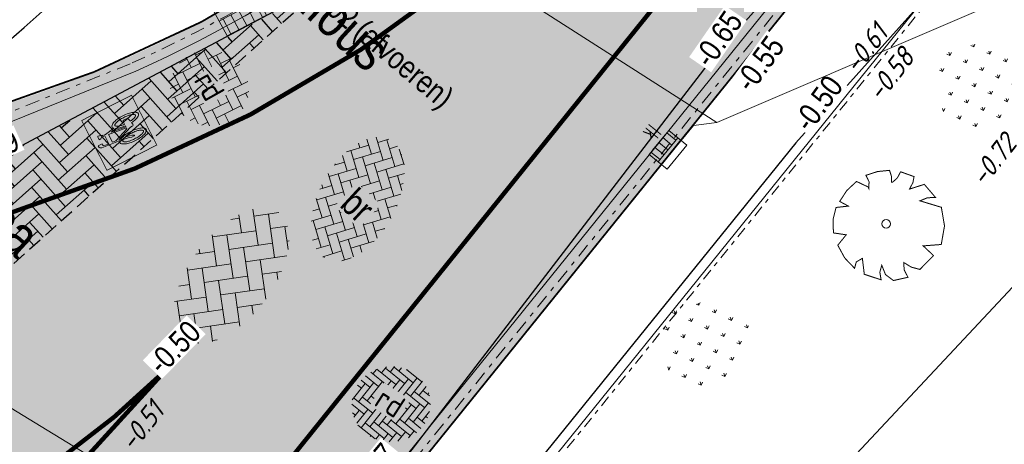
# Model space of a CAD drawing. Header units: metres. Extents: x 111546 to 149831, y 498798 to 507863.
# Tile 739 of 1056: x 111862 to 111884, y 501647 to 501657. Entities that reach past the tile are written whole.
import ezdxf
from ezdxf.enums import TextEntityAlignment as Align

# ---------------------------------------------------------------- set-up
doc = ezdxf.new("R2010")
doc.units = ezdxf.units.M
for name, pattern in [('DASHDOT', [25.4, 12.7, -6.35, 0, -6.35]), ('DASHDOT2', [12.7, 6.35, -3.175, 0, -3.175]), ('DASHED', [19.05, 12.7, -6.35]), ('HIDDEN2', [4.7625, 3.175, -1.5875]), ('JIS_02_0.7', [1.35, 0.75, -0.6]), ('VW-1-1_STREEP', [2, 1, -1])]:
    doc.linetypes.add(name, pattern=pattern)
for name, color, linetype in [('0-hoogte mv-bestaand', 253, 'Continuous'), ('0-hoogte mv-nieuw', 2, 'Continuous'), ('2-bs-Streng persleiding', 252, 'RI-PERS'), ('3-bs-materiaal scheiding', 200, 'HIDDEN2'), ('3-NW-HV-316010+318010-Afwerken zandbed voor wegfundering en menggranulaat-opp', 20, 'Continuous'), ('3-nw-markering', 7, 'Continuous'), ('3-verw. bss-df', 161, 'Continuous'), ('3-vw-band-ob 6x20', 30, 'Continuous'), ('3-vw-band-trb-13-15x25', 230, 'Continuous'), ('3-vw-verkeersbord tekst', 3, 'JIS_02_0.7'), ('4-nw-boom tekst', 7, 'Continuous'), ('Q26_BOOM', 252, 'Continuous')]:
    doc.layers.add(name, color=color, linetype=linetype)
for name, color, linetype, lineweight in [('2-YY-kolkleiding HWA 125mm', 150, 'Continuous', 15), ('3-nw-arcering-rijweg', 7, 'Continuous', 13), ('3-nw-band-ob 10x20', 7, 'Continuous', 13), ('3-nw-band-ob 10x20-achterkant', 7, 'DASHDOT', 13), ('3-nw-band-trb18-20x20-achterkant-stelspecie', 103, 'DASHDOT2', 15), ('3-nw-band-trb18-20x20-voorkant-stelspecie', 103, 'Continuous', 15), ('3-nw-band-trb18-20x20-voorkant-stelspecie-bochtband-uitwendig', 7, 'Continuous', 13), ('3-nw-kolk trottoir', 7, 'Continuous', 13), ('3-nw-maatvoering', 181, 'Continuous', 15), ('3-nw-text-20-herinrichting', 7, 'Continuous', 15), ('3-vw-kolk-trottoirkolk', 50, 'Continuous', 13), ('3-vw-verharding', 3, 'Continuous', 15), ('4-bs-gras', 253, 'Continuous', 9), ('4-nw materiaalscheiding-groen', 210, 'DASHED', 13), ('4-nw-boom 1e grootte', 7, 'Continuous', 35), ('4-nw-boom 3e grootte', 7, 'Continuous', 35)]:
    doc.layers.add(name, color=color, linetype=linetype, lineweight=lineweight)
doc.layers.add('3-nw-markering-fiets', color=7, linetype='Continuous', lineweight=5, true_color=0xfcfcfc)
doc.layers.add('3-nw-menggranulaat', color=7, linetype='Continuous', lineweight=13, true_color=0xebebeb)
doc.styles.get("Standard").update_dxf_attribs({"font": 'isocp-ie.shx'})
doc.styles.add('veysel', font='isocp-ie.shx', dxfattribs={"height": 0.1})
doc.styles.add('Zaanstad', font='ARIALN.TTF')
doc.styles.add('Zaanstad 1-100 3.5mm', font='ARIALN.TTF', dxfattribs={"height": 0.35})
doc.styles.add('Zaanstad 1-200 1.8mm', font='ARIALN.TTF', dxfattribs={"height": 0.36})
doc.styles.add('Zaanstad 1-200 2.5mm', font='ARIALN.TTF', dxfattribs={"height": 0.5})
doc.linetypes.add('RI-PERS', pattern='A,7,-2,["P",Standard,S=1.8,R=0,X=-0.5,Y=-0.9],-2,7,-2,[102,NLCS.SHX,S=1,R=180,X=0,Y=0],-2', length=22)
doc.dimstyles.new('1-250', dxfattribs={"dimscale": 0.25, "dimtxt": 2, "dimasz": 2, "dimexe": 1, "dimexo": 1, "dimgap": 0.5, "dimtad": 1, "dimzin": 0, "dimdsep": 46, "dimtxsty": 'Zaanstad', "dimcen": 0, "dimclrd": 256, "dimclre": 256, "dimclrt": 256, "dimadec": 0, "dimazin": 0, "dimtfac": 1, "dimtofl": 0, "dimtmove": 0, "dimatfit": 3, "dimfxl": 1, "dimtfill": 1, "dimtolj": 1, "dimtzin": 0, "dimlwd": -1, "dimlwe": -1, "dimarcsym": 0})

# ---------------------------------------------------------------- blocks, each defined once
blk = doc.blocks.new('Q26')
at = {"linetype": 'Continuous', "lineweight": 20, "const_width": 0.0225}
blk.add_lwpolyline([(0.757, 0.516), (1.237, 0.371), (1.308, -0.046), (1.235, -0.463), (0.83, -0.494), (1.061, -0.711), (0.757, -1.022), (0.565, -0.971), (0.395, -0.867), (0.404, -1.032), (0.49, -1.198), (0.163, -1.271), (-0.015, -1.136), (-0.097, -0.929), (-0.141, -1.084), (-0.112, -1.255), (-0.489, -1.131), (-0.532, -0.774), (-0.668, -0.854), (-0.707, -0.996), (-0.927, -0.766), (-1.083, -0.479), (-0.894, -0.246), (-1.181, -0.203), (-1.187, 0.104), (-1.122, 0.367), (-0.847, 0.398), (-1.04, 0.503), (-0.879, 0.749), (-0.663, 0.95), (-0.402, 0.826), (-0.388, 0.795), (-0.382, 0.942), (-0.452, 1.088), (-0.194, 1.172), (0.076, 1.199), (0.118, 1.07), (0.119, 0.935), (0.148, 0.935), (0.252, 1.031), (0.325, 1.167), (0.626, 1.059), (0.6, 0.925), (0.525, 0.78), (0.856, 0.885), (1.105, 0.593), (0.924, 0.584)], close=True, dxfattribs=at)
at = {"linetype": 'Continuous', "lineweight": 20}
blk.add_circle((0.001, -0.001), 0.0983, dxfattribs=at)
blk = doc.blocks.new('3-vw-BSS keperverband')
at = {"ltscale": 0.1}
for p, q in [((-2.151, 0.958), (-0.136, 2.972)), ((-2.151, 2.442), (-1.769, 2.824)), ((0.293, 2.969), (1.562, 1.7)), ((0.819, 2.442), (1.273, 2.897)), ((-5.121, 0.958), (-3.949, 2.129)), ((-3.521, 2.327), (-1.408, 0.215)), ((-2.4, 2.692), (-1.408, 1.7)), ((-0.666, 2.442), (1.562, 0.215)), ((0.819, 0.958), (2.523, 2.661)), ((2.304, 2.442), (4.531, 0.215)), ((-5.121, -0.527), (-2.893, 1.7)), ((-4.488, 1.81), (-4.378, 1.7)), ((-2.151, -0.527), (0.077, 1.7)), ((0.819, -0.527), (3.047, 1.7)), ((3.789, 0.958), (4.578, 1.747)), ((4.298, 1.934), (4.531, 1.7)), ((-5.259, 1.096), (-4.378, 0.215)), ((-3.636, 0.958), (-1.408, -1.27)), ((-0.666, 0.958), (1.562, -1.27)), ((2.304, 0.958), (4.531, -1.27)), ((3.789, -0.527), (5.324, 1.007)), ((5.274, 0.958), (5.469, 0.763)), ((-5.658, 0.01), (-4.378, -1.27)), ((-4.735, -1.627), (-2.893, 0.215)), ((-2.151, -2.012), (0.077, 0.215)), ((0.819, -2.012), (3.047, 0.215)), ((-3.636, -0.527), (-1.408, -2.755)), ((-0.666, -0.527), (1.562, -2.755)), ((2.304, -0.527), (3.92, -2.144)), ((3.789, -2.012), (5.651, -0.15)), ((5.274, -0.527), (5.482, -0.736)), ((-3.818, -2.194), (-2.893, -1.27)), ((-1.517, -2.864), (0.077, -1.27)), ((1.442, -2.875), (3.047, -1.27)), ((-3.636, -2.012), (-3.194, -2.454)), ((-0.666, -2.012), (0.291, -2.969)), ((2.304, -2.012), (2.858, -2.566)), ((-0.14, -2.972), (0.077, -2.755))]:
    blk.add_line(p, q, dxfattribs=at)
blk = doc.blocks.new('straatkolk_M')
at = {"linetype": 'Continuous'}
for p, q in [((-0.404, 0.475), (-0.569, -0.255)), ((0.569, 0.255), (-0.404, 0.475)), ((0.569, 0.255), (0.404, -0.475)), ((0.404, -0.475), (-0.569, -0.255))]:
    blk.add_line(p, q, dxfattribs=at)
blk = doc.blocks.new('Bestaande trottoirkolk')
for points in [[(-0.4, 0.374), (-0.4, 0.748)], [(-0.2, 0.374), (-0.2, 0.748)], [(0, 0.374), (0, 0.748)], [(0.2, 0.374), (0.2, 0.748)], [(0.4, 0.374), (0.4, 0.748)], [(-0.499, 0.374), (0.499, 0.374)]]:
    blk.add_lwpolyline(points)
at = {"rotation": 12.74062106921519}
blk.add_blockref('straatkolk_M', (0, 0.374), dxfattribs=at)
blk = doc.blocks.new('4-boom 3e grootte')
at = {"lineweight": 30}
for p, q in [((-0.612, 1.193), (-0.722, 1.078)), ((-0.502, 1.193), (-0.612, 1.193)), ((-0.307, 1.267), (-0.502, 1.193)), ((-0.063, 1.315), (-0.307, 1.267)), ((-0.063, 1.315), (-0.063, 1.24)), ((-0.063, 1.24), (-0.036, 1.268)), ((-0.036, 1.268), (0.102, 1.303)), ((0.102, 1.303), (0.212, 1.303)), ((0.212, 1.303), (0.206, 1.238)), ((0.206, 1.238), (0.241, 1.25)), ((0.241, 1.25), (0.291, 1.261)), ((0.291, 1.261), (0.413, 1.242)), ((0.437, 1.212), (0.388, 1.193)), ((0.413, 1.242), (0.437, 1.212)), ((0.437, 1.212), (0.431, 1.169)), ((0.437, 1.212), (0.498, 1.206)), ((0.472, 1.252), (0.489, 1.162)), ((0.489, 1.162), (0.648, 1.15)), ((0.596, 1.187), (0.828, 1.023)), ((-0.795, 1.078), (-1.1, 0.767)), ((-0.722, 1.078), (-0.795, 1.078)), ((-0.722, 1.078), (-0.703, 1.029)), ((0.828, 1.023), (0.864, 0.937)), ((0.864, 0.937), (0.864, 0.949)), ((0.864, 0.949), (0.864, 0.937)), ((0.864, 0.949), (0.992, 0.925)), ((0.992, 0.925), (0.901, 0.846)), ((-0.917, 0.747), (-1.197, 0.669)), ((-1.197, 0.669), (-1.112, 0.614)), ((-1.1, 0.767), (-0.917, 0.747)), ((0.901, 0.846), (0.913, 0.773)), ((0.913, 0.773), (0.956, 0.73)), ((0.956, 0.73), (1.053, 0.754)), ((1.041, 0.815), (1.053, 0.754)), ((1.053, 0.754), (1.145, 0.699)), ((1.145, 0.699), (1.175, 0.608)), ((-1.27, 0.443), (-1.301, 0.437)), ((-1.222, 0.559), (-1.27, 0.443)), ((-1.148, 0.638), (-1.222, 0.559)), ((-1.148, 0.638), (-1.13, 0.553)), ((1.175, 0.608), (1.114, 0.526)), ((1.114, 0.526), (1.254, 0.535)), ((1.254, 0.535), (1.254, 0.315)), ((-1.276, 0.334), (-1.356, 0.199)), ((-1.313, 0.378), (-1.337, 0.34)), ((-1.337, 0.34), (-1.276, 0.334)), ((-1.301, 0.437), (-1.313, 0.378)), ((-1.1, 0.334), (-1.276, 0.334)), ((1.254, 0.315), (1.291, 0.321)), ((1.291, 0.321), (1.346, 0.029)), ((-1.289, 0.151), (-1.368, 0.071)), ((-1.368, 0.071), (-1.331, -0.106)), ((-1.356, 0.199), (-1.289, 0.151)), ((-1.258, 0.083), (-1.353, 0)), ((-1.289, 0.151), (-1.258, 0.083)), ((1.248, 0.041), (1.236, -0.087)), ((1.346, 0.029), (1.248, 0.041)), ((-1.398, -0.014), (-1.295, -0.014)), ((-1.331, -0.106), (-1.24, -0.282)), ((1.236, -0.087), (1.315, -0.087)), ((1.315, -0.087), (1.315, -0.35)), ((-1.307, -0.282), (-1.148, -0.282)), ((-1.252, -0.282), (-1.295, -0.35)), ((-1.295, -0.35), (-1.295, -0.429)), ((-1.295, -0.429), (-1.203, -0.471)), ((-1.209, -0.221), (-1.246, -0.27)), ((-1.191, -0.221), (-1.209, -0.221)), ((-1.167, -0.411), (-1.203, -0.471)), ((1.315, -0.459), (1.279, -0.325)), ((1.315, -0.35), (1.279, -0.325)), ((-1.179, -0.624), (-1.228, -0.63)), ((-1.203, -0.471), (-1.203, -0.606)), ((-1.112, -0.557), (-1.203, -0.606)), ((-1.203, -0.606), (-1.1, -0.715)), ((-1.179, -0.624), (-1.185, -0.667)), ((1.261, -0.551), (1.169, -0.691)), ((1.261, -0.551), (1.285, -0.471)), ((1.315, -0.459), (1.285, -0.471)), ((-1.106, -0.783), (-1.106, -0.709)), ((-1.033, -0.783), (-1.106, -0.783)), ((-0.856, -0.667), (-1.033, -0.783)), ((-1.033, -0.783), (-0.972, -0.844)), ((-0.972, -0.844), (-0.99, -0.892)), ((-0.886, -0.795), (-0.972, -0.844)), ((-0.795, -0.837), (-0.844, -0.825)), ((-0.844, -0.825), (-0.697, -0.953)), ((1.053, -0.837), (0.779, -1.075)), ((1.053, -0.837), (1.102, -0.758)), ((1.169, -0.691), (1.102, -0.758)), ((-0.99, -0.892), (-0.904, -0.904)), ((-0.904, -0.904), (-0.904, -0.984)), ((-0.904, -0.984), (-0.807, -0.984)), ((-0.63, -1.008), (-0.844, -1.045)), ((-0.807, -0.984), (-0.801, -1.039)), ((-0.801, -1.039), (-0.734, -1.124)), ((-0.734, -1.124), (-0.606, -1.087)), ((-0.697, -0.953), (-0.697, -1.02)), ((-0.672, -1.015), (-0.624, -1.203)), ((0.59, -1.069), (0.693, -1.051)), ((0.614, -1.142), (0.59, -1.069)), ((0.693, -1.051), (0.736, -1.081)), ((0.736, -1.081), (0.718, -1.13)), ((0.779, -1.075), (0.736, -1.081)), ((-0.624, -1.203), (-0.587, -1.167)), ((-0.587, -1.167), (-0.532, -1.148)), ((-0.502, -1.142), (-0.532, -1.148)), ((-0.471, -1.118), (-0.502, -1.142)), ((-0.502, -1.142), (-0.451, -1.213)), ((-0.478, -1.112), (-0.471, -1.118)), ((-0.471, -1.118), (-0.411, -1.136)), ((-0.411, -1.136), (-0.471, -1.252)), ((-0.471, -1.252), (-0.391, -1.212)), ((-0.35, -1.124), (-0.411, -1.136)), ((-0.391, -1.212), (-0.356, -1.27)), ((-0.289, -1.246), (-0.356, -1.27)), ((-0.289, -1.185), (-0.185, -1.167)), ((-0.289, -1.246), (-0.289, -1.185)), ((0.004, -1.313), (-0.289, -1.246)), ((-0.185, -1.167), (0.071, -1.234)), ((0.132, -1.295), (0.004, -1.313)), ((0.071, -1.234), (0.132, -1.24)), ((0.388, -1.185), (0.132, -1.24)), ((0.132, -1.24), (0.132, -1.295)), ((0.218, -1.319), (0.132, -1.295)), ((0.254, -1.289), (0.218, -1.319)), ((0.279, -1.208), (0.254, -1.289)), ((0.388, -1.185), (0.413, -1.106)), ((0.388, -1.185), (0.565, -1.185)), ((0.413, -1.106), (0.474, -1.106)), ((0.474, -1.106), (0.462, -1.185)), ((0.565, -1.185), (0.614, -1.142))]:
    blk.add_line(p, q, dxfattribs=at)
blk.add_circle((0, 0), 0.134, dxfattribs=at)
at = {"layer": '4-nw materiaalscheiding-groen', "color": 7, "style": 'Zaanstad'}
blk.add_text('3e', height=0.65, dxfattribs=at).set_placement((-0.246, -1.04))
at = {"layer": '4-nw-boom tekst', "style": 'Zaanstad'}
blk.add_attdef('BOOMSOORT', text='', height=0.9, dxfattribs=at).set_placement((1.754, 0.535), align=Align.BOTTOM_LEFT)
blk = doc.blocks.new('*U738')
blk.add_line((0.225, 0), (-0.225, 0))
for points in [[(-0.28, -0.262), (-0.28, 0)], [(0, -0.262), (0, 0)], [(-0.14, -0.262), (-0.14, 0)], [(0.14, -0.262), (0.14, 0)], [(0.28, -0.262), (0.28, 0)], [(0.349, -0.262), (-0.349, -0.262)]]:
    blk.add_lwpolyline(points)
at = {"xscale": -0.7000000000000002, "yscale": 0.7000000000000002, "zscale": 0.7000000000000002, "rotation": 347.2593789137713}
blk.add_blockref('straatkolk_M', (0, -0.262), dxfattribs=at)
at = {"linetype": 'DASHDOT', "lineweight": 5, "width": 0.665014}
blk.add_text('tk', height=0.3703, rotation=179.9746, dxfattribs=at).set_placement((0.214, 0.438))
blk = doc.blocks.new('*D1025')
at = {"layer": '3-nw-maatvoering', "ltscale": 0.02, "transparency": 16777216}
blk.add_line((111860.221, 501648.846), (111858.22, 501652.237), dxfattribs=at)
blk.add_solid([(111858.292, 501652.279), (111858.149, 501652.194), (111857.966, 501652.667)], dxfattribs=at)
at = {"layer": 'Defpoints', "color": 0, "ltscale": 0.02, "transparency": 16777216}
for p in [(111857.966, 501652.667), (111868.128, 501635.441)]:
    blk.add_point(p, dxfattribs=at)
at = {"layer": '3-nw-maatvoering', "ltscale": 0.02, "transparency": 16777216, "insert": (111860.034, 501649.911), "char_height": 0.5, "attachment_point": 5, "rotation": 300.5377, "style": 'Zaanstad', "bg_fill": 3, "box_fill_scale": 1.1, "bg_fill_color": 256, "bg_fill_true_color": 13158600, "bg_fill_transparency": 0}
blk.add_mtext('\\A1;R20.00', dxfattribs=at)
blk = doc.blocks.new('A$Cad01aba3')
h = blk.add_hatch(color=256)
h.paths.add_polyline_path([(0.337, 1.116), (0.322, 1.116), (0.322, 1.116), (0.307, 1.116, 0.236068), (0.293, 1.102), (0.285, 1.08), (0.255, 0.771, 0.006813), (0.252, 0.775, 0.22312), (0.227, 0.787, 0.22312), (0.202, 0.775, 0.090648), (0.17, 0.718, 0.047451), (0.153, 0.649, 0.035374), (0.146, 0.553, 0.035374), (0.153, 0.457, 0.047451), (0.17, 0.387, 0.090648), (0.202, 0.33, 0.22312), (0.227, 0.319, 0.22312), (0.252, 0.33, 0.090648), (0.284, 0.387, 0.047451), (0.301, 0.457, 0.035374), (0.307, 0.553, 0.035374), (0.301, 0.649, 0.047451), (0.284, 0.718, 0.038864), (0.273, 0.744), (0.276, 0.781), (0.373, 0.528), (0.373, 0.494, 0.544665), (0.395, 0.472), (0.428, 0.479, 0.008345), (0.431, 0.457, 0.047451), (0.448, 0.387, 0.090648), (0.48, 0.33, 0.22312), (0.505, 0.319, 0.22312), (0.53, 0.33, 0.090648), (0.562, 0.387, 0.047451), (0.579, 0.457, 0.035374), (0.585, 0.553, 0.035374), (0.579, 0.649, 0.047451), (0.562, 0.718, 0.090648), (0.53, 0.775, 0.22312), (0.505, 0.787, 0.22312), (0.48, 0.775, 0.006813), (0.477, 0.771), (0.446, 0.933), (0.454, 0.992), (0.461, 0.984), (0.476, 1.05, 0.548946), (0.468, 1.058), (0.417, 1.058), (0.417, 1.028), (0.436, 1.01), (0.432, 0.955), (0.291, 0.955), (0.298, 1.036, -0.281777), (0.322, 1.05), (0.337, 1.05)])
h.paths.add_polyline_path([(0.425, 0.889), (0.388, 0.589), (0.373, 0.589), (0.28, 0.831), (0.285, 0.889)], flags=16)
h.paths.add_polyline_path([(0.439, 0.838), (0.458, 0.742, 0.035986), (0.448, 0.718, 0.047451), (0.431, 0.649, 0.021905), (0.425, 0.589), (0.41, 0.589)], flags=16)
h.paths.add_polyline_path([(0.242, 0.728, -0.01664), (0.248, 0.719), (0.234, 0.619), (0.22, 0.582), (0.22, 0.538, 0.720759), (0.227, 0.531, 0.162278), (0.234, 0.538), (0.249, 0.567), (0.264, 0.641), (0.266, 0.671, -0.030907), (0.274, 0.628, -0.028874), (0.278, 0.553, -0.028874), (0.274, 0.478, -0.039407), (0.263, 0.423, -0.080527), (0.242, 0.378, -0.24906), (0.227, 0.37, -0.24906), (0.212, 0.378, -0.080527), (0.191, 0.423, -0.039407), (0.18, 0.478, -0.028874), (0.176, 0.553, -0.028874), (0.18, 0.628, -0.039407), (0.191, 0.682, -0.080527), (0.212, 0.728, -0.24906), (0.227, 0.736, -0.24906)], flags=16)
h.paths.add_polyline_path([(0.505, 0.736, -0.24906), (0.52, 0.728, -0.080527), (0.541, 0.682, -0.039407), (0.552, 0.628, -0.028874), (0.556, 0.553, -0.028874), (0.552, 0.478, -0.039407), (0.541, 0.423, -0.080527), (0.52, 0.378, -0.24906), (0.505, 0.37, -0.24906), (0.49, 0.378, -0.080527), (0.469, 0.423, -0.039407), (0.458, 0.478, -0.003097), (0.457, 0.486), (0.505, 0.502), (0.52, 0.531), (0.52, 0.575, 0.414214), (0.505, 0.589), (0.455, 0.589, -0.014843), (0.458, 0.628, -0.039407), (0.469, 0.682, -0.080527), (0.49, 0.728, -0.24906)], flags=16)
at = {"ltscale": 0.02, "const_width": 0.0118}
blk.add_lwpolyline([(-0.071, 1.17), (0.815, 1.17), (0.815, 0.284), (-0.071, 0.284)], close=True, dxfattribs=at)
for points in [[(0.255, 0.771), (0.285, 1.08), (0.293, 1.102, -0.414214), (0.322, 1.116), (0.337, 1.116), (0.337, 1.05), (0.322, 1.05, 0.281777), (0.298, 1.036), (0.291, 0.955), (0.432, 0.955), (0.436, 1.01), (0.417, 1.028), (0.417, 1.058), (0.468, 1.058, -0.548946), (0.476, 1.05), (0.461, 0.984), (0.454, 0.992), (0.446, 0.933), (0.477, 0.771)], [(0.252, 0.775, 0.22312), (0.227, 0.787, 0.22312), (0.202, 0.775, 0.090648), (0.17, 0.718, 0.047451), (0.153, 0.649, 0.035374), (0.146, 0.553, 0.035374), (0.153, 0.457, 0.047451), (0.17, 0.387, 0.090648), (0.202, 0.33, 0.22312), (0.227, 0.319, 0.22312), (0.252, 0.33, 0.090648), (0.284, 0.387, 0.047451), (0.301, 0.457, 0.035374), (0.307, 0.553, 0.035374), (0.301, 0.649, 0.047451), (0.284, 0.718, 0.038864), (0.273, 0.744), (0.276, 0.781), (0.373, 0.528), (0.373, 0.494, 0.544665), (0.395, 0.472), (0.428, 0.479, 0.008345), (0.431, 0.457, 0.047451), (0.448, 0.387, 0.090648), (0.48, 0.33, 0.22312), (0.505, 0.319, 0.22312), (0.53, 0.33, 0.090648), (0.562, 0.387, 0.047451), (0.579, 0.457, 0.035374), (0.585, 0.553, 0.035374), (0.579, 0.649, 0.047451), (0.562, 0.718, 0.090648), (0.53, 0.775, 0.22312), (0.505, 0.787, 0.22312), (0.48, 0.775)]]:
    blk.add_lwpolyline(points, format="xyb")
blk.add_lwpolyline([(0.28, 0.831), (0.373, 0.589), (0.388, 0.589), (0.425, 0.889), (0.285, 0.889)], close=True)
for points in [[(0.458, 0.742, 0.035986), (0.448, 0.718, 0.047451), (0.431, 0.649, 0.021905), (0.425, 0.589), (0.41, 0.589), (0.439, 0.838)], [(0.266, 0.671), (0.264, 0.641), (0.249, 0.567), (0.234, 0.538, -0.162278), (0.227, 0.531, -0.720759), (0.22, 0.538), (0.22, 0.582), (0.234, 0.619), (0.248, 0.719, 0.01664), (0.242, 0.728, 0.24906), (0.227, 0.736, 0.24906), (0.212, 0.728, 0.080527), (0.191, 0.682, 0.039407), (0.18, 0.628, 0.028874), (0.176, 0.553, 0.028874), (0.18, 0.478, 0.039407), (0.191, 0.423, 0.080527), (0.212, 0.378, 0.24906), (0.227, 0.37, 0.24906), (0.242, 0.378, 0.080527), (0.263, 0.423, 0.039407), (0.274, 0.478, 0.028874), (0.278, 0.553, 0.028874), (0.274, 0.628, 0.030907)], [(0.556, 0.553, 0.028874), (0.552, 0.628, 0.039407), (0.541, 0.682, 0.080527), (0.52, 0.728, 0.24906), (0.505, 0.736, 0.24906), (0.49, 0.728, 0.080527), (0.469, 0.682, 0.039407), (0.458, 0.628, 0.014843), (0.455, 0.589), (0.505, 0.589, -0.414214), (0.52, 0.575), (0.52, 0.531), (0.505, 0.502), (0.457, 0.486, 0.003097), (0.458, 0.478, 0.039407), (0.469, 0.423, 0.080527), (0.49, 0.378, 0.24906), (0.505, 0.37, 0.24906), (0.52, 0.378, 0.080527), (0.541, 0.423, 0.039407), (0.552, 0.478, 0.028874)]]:
    blk.add_lwpolyline(points, format="xyb", close=True)
for centre, start, end in [((0.112, 0.659), 38.1274, 39.6888), ((0.62, 0.659), 140.3112, 141.8726)]:
    blk.add_arc(centre, 0.181, start, end)
blk = doc.blocks.new('4-boom 1e grootte')
at = {"lineweight": 30}
for p, q in [((-0.141, 2.96), (-0.69, 2.85)), ((-0.141, 2.96), (-0.141, 2.791)), ((-0.082, 2.854), (0.229, 2.932)), ((0.229, 2.932), (0.476, 2.932)), ((0.476, 2.932), (0.462, 2.786)), ((-1.376, 2.685), (-1.623, 2.424)), ((-1.129, 2.685), (-1.376, 2.685)), ((-0.69, 2.85), (-1.129, 2.685)), ((-0.141, 2.791), (-0.082, 2.854)), ((0.462, 2.786), (0.543, 2.812)), ((0.543, 2.812), (0.654, 2.836)), ((0.654, 2.836), (0.929, 2.795)), ((0.984, 2.726), (0.874, 2.685)), ((0.929, 2.795), (0.984, 2.726)), ((0.984, 2.726), (0.97, 2.63)), ((0.984, 2.726), (1.121, 2.713)), ((1.061, 2.816), (1.101, 2.616)), ((1.34, 2.671), (1.862, 2.301)), ((1.101, 2.616), (1.459, 2.587)), ((-1.788, 2.424), (-2.474, 1.725)), ((-1.623, 2.424), (-1.788, 2.424)), ((-1.623, 2.424), (-1.582, 2.315)), ((1.862, 2.301), (1.944, 2.109)), ((1.944, 2.109), (1.944, 2.136)), ((1.944, 2.136), (1.944, 2.109)), ((1.944, 2.136), (2.232, 2.081)), ((2.232, 2.081), (2.027, 1.903)), ((2.027, 1.903), (2.054, 1.738)), ((2.342, 1.834), (2.37, 1.697)), ((-2.063, 1.681), (-2.694, 1.505)), ((-2.474, 1.725), (-2.063, 1.681)), ((2.054, 1.738), (2.15, 1.642)), ((2.15, 1.642), (2.37, 1.697)), ((2.37, 1.697), (2.575, 1.574)), ((2.575, 1.574), (2.644, 1.368)), ((-2.584, 1.437), (-2.749, 1.258)), ((-2.694, 1.505), (-2.502, 1.382)), ((-2.584, 1.437), (-2.543, 1.244)), ((2.644, 1.368), (2.507, 1.183)), ((-2.749, 1.258), (-2.858, 0.997)), ((2.507, 1.183), (2.822, 1.203)), ((2.822, 1.203), (2.822, 0.709)), ((-2.927, 0.984), (-2.955, 0.851)), ((-2.858, 0.997), (-2.927, 0.984)), ((-2.872, 0.75), (-3.05, 0.449)), ((-2.955, 0.851), (-3.009, 0.764)), ((-3.009, 0.764), (-2.872, 0.75)), ((-2.474, 0.75), (-2.872, 0.75)), ((2.822, 0.709), (2.905, 0.723)), ((2.905, 0.723), (3.028, 0.064)), ((-3.05, 0.449), (-2.9, 0.339)), ((-2.9, 0.339), (-3.078, 0.16)), ((-2.9, 0.339), (-2.831, 0.188)), ((-3.078, 0.16), (-2.996, -0.238)), ((-2.831, 0.188), (-3.045, 0.001)), ((2.809, 0.092), (2.781, -0.196)), ((3.028, 0.064), (2.809, 0.092)), ((-3.147, -0.032), (-2.913, -0.032)), ((2.781, -0.196), (2.96, -0.196)), ((2.96, -0.196), (2.96, -0.786)), ((-2.996, -0.238), (-2.79, -0.635)), ((-2.941, -0.635), (-2.584, -0.635)), ((-2.817, -0.635), (-2.913, -0.786)), ((-2.721, -0.498), (-2.804, -0.608)), ((-2.68, -0.498), (-2.721, -0.498)), ((-2.913, -0.786), (-2.913, -0.965)), ((2.96, -1.033), (2.877, -0.732)), ((2.96, -0.786), (2.877, -0.732)), ((-2.913, -0.965), (-2.707, -1.061)), ((-2.625, -0.924), (-2.707, -1.061)), ((-2.707, -1.061), (-2.707, -1.363)), ((2.836, -1.239), (2.891, -1.061)), ((2.96, -1.033), (2.891, -1.061)), ((-2.502, -1.253), (-2.707, -1.363)), ((2.836, -1.239), (2.63, -1.555)), ((-2.653, -1.404), (-2.762, -1.418)), ((-2.707, -1.363), (-2.474, -1.61)), ((-2.653, -1.404), (-2.666, -1.5)), ((-1.925, -1.5), (-2.323, -1.761)), ((-2.488, -1.761), (-2.488, -1.595)), ((-2.323, -1.761), (-2.488, -1.761)), ((-2.323, -1.761), (-2.186, -1.898)), ((2.37, -1.884), (2.479, -1.706)), ((2.63, -1.555), (2.479, -1.706)), ((-2.186, -1.898), (-2.227, -2.008)), ((-1.994, -1.788), (-2.186, -1.898)), ((-1.788, -1.884), (-1.898, -1.857)), ((-1.898, -1.857), (-1.569, -2.145)), ((2.37, -1.884), (1.752, -2.419)), ((-2.227, -2.008), (-2.035, -2.035)), ((-2.035, -2.035), (-2.035, -2.213)), ((-1.569, -2.145), (-1.569, -2.294)), ((-2.035, -2.213), (-1.816, -2.213)), ((-1.418, -2.268), (-1.898, -2.351)), ((-1.816, -2.213), (-1.802, -2.337)), ((-1.802, -2.337), (-1.651, -2.529)), ((-1.513, -2.285), (-1.404, -2.707)), ((1.327, -2.406), (1.56, -2.364)), ((1.382, -2.57), (1.327, -2.406)), ((1.56, -2.364), (1.656, -2.433)), ((1.752, -2.419), (1.656, -2.433)), ((-1.651, -2.529), (-1.363, -2.447)), ((-1.404, -2.707), (-1.322, -2.625)), ((-1.322, -2.625), (-1.198, -2.584)), ((-1.129, -2.57), (-1.198, -2.584)), ((-1.061, -2.515), (-1.129, -2.57)), ((-1.129, -2.57), (-1.014, -2.729)), ((-1.075, -2.502), (-1.061, -2.515)), ((-1.061, -2.515), (-0.924, -2.557)), ((-0.924, -2.557), (-1.061, -2.817)), ((-0.786, -2.529), (-0.924, -2.557)), ((-0.649, -2.666), (-0.416, -2.625)), ((-0.416, -2.625), (0.16, -2.776)), ((0.874, -2.666), (0.929, -2.488)), ((0.929, -2.488), (1.066, -2.488)), ((1.066, -2.488), (1.039, -2.666)), ((1.272, -2.666), (1.382, -2.57)), ((1.656, -2.433), (1.615, -2.543)), ((-1.061, -2.817), (-0.88, -2.728)), ((-0.88, -2.728), (-0.8, -2.858)), ((-0.649, -2.804), (-0.8, -2.858)), ((-0.649, -2.804), (-0.649, -2.666)), ((0.009, -2.954), (-0.649, -2.804)), ((0.16, -2.776), (0.298, -2.79)), ((0.874, -2.666), (0.298, -2.79)), ((0.298, -2.79), (0.298, -2.913)), ((0.628, -2.719), (0.572, -2.9)), ((0.874, -2.666), (1.272, -2.666)), ((0.298, -2.913), (0.009, -2.954)), ((0.49, -2.968), (0.298, -2.913)), ((0.572, -2.9), (0.49, -2.968))]:
    blk.add_line(p, q, dxfattribs=at)
blk.add_circle((0, 0), 0.134, dxfattribs=at)
at = {"layer": '4-nw materiaalscheiding-groen', "color": 7, "style": 'Zaanstad'}
blk.add_text(' 1e', height=1, dxfattribs=at).set_placement((-0.122, -1.744))
at = {"layer": '4-nw-boom tekst', "style": 'Zaanstad'}
blk.add_attdef('BOOMSOORT', text='', height=0.9, dxfattribs=at).set_placement((2.842, 1.834), align=Align.BOTTOM_LEFT)

msp = doc.modelspace()

# ---------------------------------------------------------------- hatches: boundary and pattern name
at = {"layer": '3-nw-arcering-rijweg'}
h = msp.add_hatch(dxfattribs=at)
h.set_pattern_fill('AVH-BSS_KEIFORMAAT_ELLEBOOG', color=256, scale=2, angle=-167.82812, pattern_type=2)
h.set_pattern_definition([(296.253, (111866.93225, 501653.59172), (0.28123, -0.095446), [0.63, -0.21]), (206.253, (111867.30892, 501653.7775), (0.28123, -0.095446), [0.63, -0.21])])
edge = h.paths.add_edge_path()
edge.add_ellipse((111866.6964, 501655.3906), major_axis=(0.8353, -0.2869), ratio=0.9556885, start_angle=0, end_angle=360)
h = msp.add_hatch(dxfattribs=at)
h.set_pattern_fill('AVH-BSS_KEIFORMAAT_ELLEBOOG', color=256, scale=2, angle=86.69355, pattern_type=2)
h.set_pattern_definition([(106.717, (111870.08116, 501654.71538), (-0.26153, 0.140719), [0.63, -0.21]), (16.717, (111869.6789, 501654.59456), (-0.26153, 0.140719), [0.63, -0.21])])
edge = h.paths.add_edge_path()
edge.add_ellipse((111870.0157, 501652.9023), major_axis=(-0.7223, -1.3307), ratio=0.5677801, start_angle=0, end_angle=360)
h = msp.add_hatch(dxfattribs=at)
h.set_pattern_fill('AVH-BSS_DIKFORMAAT_ELLEBOOG', color=256, scale=2, angle=90, pattern_type=2)
h.set_pattern_definition([(141.116, (111868.65529, 501643.79548), (-0.1940507, -0.020793), [0.552, -0.276]), (51.116, (111868.3954, 501643.47322), (-0.1940507, -0.020793), [0.552, -0.276])])
edge = h.paths.add_edge_path()
edge.add_ellipse((111870.7631, 501648.303), major_axis=(0.8731, 0.1335), ratio=0.9556885, start_angle=0, end_angle=360)
at = {"layer": '4-bs-gras'}
h = msp.add_hatch(dxfattribs=at)
h.set_pattern_fill('AGR-KRUIDEN', color=256, scale=0.04, pattern_type=2)
h.set_pattern_definition([(110.0468, (111862.51394, 501643.7266), (-0.3626612, 0.1687508), [0.075, -0.4906854]), (65.0468, (111862.51394, 501643.7266), (-0.362661, 0.168751), [0.075, -0.325]), (155.0468, (111862.51394, 501643.7266), (-0.168751, -0.362661), [0.075, -0.325])])
h.paths.add_polyline_path([(111884.9299, 501655.9214), (111884.213, 501656.5135), (111883.5583, 501656.2746), (111882.9851, 501656.2696), (111882.9939, 501655.2589), (111883.2949, 501654.4339), (111884.225, 501654.4905), (111884.6603, 501654.9958), (111884.8469, 501655.1961)])
h = msp.add_hatch(dxfattribs=at)
h.set_pattern_fill('AGR-KRUIDEN', color=256, scale=0.04, pattern_type=2)
h.set_pattern_definition([(110.0468, (111856.35986, 501637.9304), (-0.3626612, 0.1687508), [0.075, -0.4906854]), (65.0468, (111856.35986, 501637.9304), (-0.362661, 0.168751), [0.075, -0.325]), (155.0468, (111856.35986, 501637.9304), (-0.168751, -0.362661), [0.075, -0.325])])
h.paths.add_polyline_path([(111878.7758, 501650.1251), (111878.0589, 501650.7173), (111877.4042, 501650.4783), (111876.831, 501650.4733), (111876.8398, 501649.4627), (111877.1409, 501648.6377), (111878.0709, 501648.6943), (111878.5062, 501649.1996), (111878.6928, 501649.3999)])

# ---------------------------------------------------------------- linework, layer by layer
at = {"layer": '2-bs-Streng persleiding', "ltscale": 0.2, "flags": 128}
msp.add_lwpolyline([(111791.91, 501578.337), (111793.619, 501580.618), (111802.148, 501573.432), (111804.842, 501573.731), (111825.042, 501594.842), (111850.33, 501612.658), (111872.59, 501636.572), (111873.637, 501639.117), (111899.895, 501667.194)], dxfattribs=at)
at = {"layer": '2-YY-kolkleiding HWA 125mm', "ltscale": 0.06}
msp.add_lwpolyline([(111877.2586, 501654.2164), (111877.5376, 501654.5485), (111878.0611, 501654.6153)], dxfattribs=at)
at = {"layer": '3-nw-band-ob 10x20'}
msp.add_lwpolyline([(111865.8408, 501636.4822), (111889.4227, 501665.7243, 0.0538909), (111931.6098, 501728.6329)], format="xyb", dxfattribs=at)
at = {"layer": '3-nw-band-ob 10x20-achterkant', "ltscale": 0.02}
msp.add_lwpolyline([(111865.9325, 501636.4367), (111889.4999, 501665.6607, 0.0538327), (111931.6608, 501728.5149)], format="xyb", dxfattribs=at)
at = {"layer": '3-nw-band-trb18-20x20-achterkant-stelspecie', "ltscale": 0.05}
msp.add_lwpolyline([(111867.1223, 501641.8946), (111887.5694, 501667.2494, 0.0476092), (111925.2885, 501721.9883, 0.0476092)], format="xyb", dxfattribs=at)
at = {"layer": '3-nw-band-trb18-20x20-voorkant-stelspecie'}
msp.add_lwpolyline([(111866.9666, 501642.0201), (111887.4149, 501667.3765, 0.0476271), (111925.1381, 501722.1281, 0.0476271)], format="xyb", dxfattribs=at)
msp.add_lwpolyline([(111860.6145, 501653.9762), (111865.0419, 501655.771)], dxfattribs=at)
at = {"layer": '3-nw-markering', "linetype": 'VW-1-1_STREEP', "const_width": 0.1, "flags": 128}
msp.add_lwpolyline([(111865.7535, 501643.6531), (111879.8266, 501661.1546)], dxfattribs=at)
at = {"layer": '3-nw-markering', "linetype": 'Continuous', "const_width": 0.1, "flags": 128}
msp.add_lwpolyline([(111857.029, 501642.4894), (111857.6762, 501643.1936, -0.0905342), (111860.6777, 501645.461, 0.0773545), (111865.7089, 501649.0588), (111858.4695, 501641.1163)], format="xyb", dxfattribs=at)
at = {"layer": '3-vw-band-ob 6x20', "ltscale": 0.05}
msp.add_lwpolyline([(111879.828, 501654.166), (111885.292, 501660.273), (111891.381, 501667.661), (111895.918, 501673.247), (111899.777, 501678.233), (111903.695, 501683.557), (111908.882, 501690.672), (111909.743, 501691.819), (111913.613, 501697.46), (111918.201, 501704.739), (111923.958, 501714.38)], dxfattribs=at)

# ---------------------------------------------------------------- block references
at = {"layer": '3-nw-kolk trottoir', "ltscale": 0.05, "rotation": 50.87062587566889}
msp.add_blockref('*U738', (111876.7616, 501654.1706), dxfattribs=at)
at = {"layer": '3-nw-markering-fiets', "xscale": 1.413164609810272, "yscale": 1.413164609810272, "zscale": 1.413164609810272, "rotation": 116.9204909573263}
msp.add_blockref('A$Cad01aba3', (111865.8274, 501654.3846), dxfattribs=at)
at = {"layer": '3-vw-kolk-trottoirkolk', "rotation": 208.0432832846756}
msp.add_blockref('Bestaande trottoirkolk', (111867.1769, 501657.4549), dxfattribs=at)
at = {"layer": '3-vw-verharding', "xscale": 0.3128478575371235, "yscale": 0.3128478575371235, "zscale": 0.3128478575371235, "rotation": 233.1629385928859}
msp.add_blockref('3-vw-BSS keperverband', (111867.1857, 501651.1844), dxfattribs=at)
at = {"layer": 'Q26_BOOM'}
msp.add_blockref('Q26', (111881.852, 501652.347), dxfattribs=at)

# ---------------------------------------------------------------- texts
at = {"layer": '0-hoogte mv-bestaand', "style": 'veysel', "oblique": 15}
for s, p in [('-0.61', (111881.5621, 501656.1388)), ('-0.58', (111882.1219, 501655.5544)), ('-0.72', (111884.4255, 501653.6361)), ('-0.51', (111865.3482, 501647.6714))]:
    msp.add_text(s, height=0.45, rotation=52, dxfattribs=at).set_placement(p, align=Align.CENTER)
at = {"layer": '3-vw-verkeersbord tekst', "insert": (111868.8971, 501657.2278), "char_height": 0.5, "attachment_point": 7, "rotation": 319.90472, "line_spacing_factor": 0.63, "style": 'Zaanstad 1-100 3.5mm'}
msp.add_mtext_dynamic_manual_height_columns('\\A1;E02 (afvoeren)', width=4.409154, gutter_width=4.5, heights=[0], dxfattribs=at)

# ---------------------------------------------------------------- next in the draw order: texts
at = {"layer": '3-nw-text-20-herinrichting', "ltscale": 0.05, "char_height": 0.5, "attachment_point": 5, "style": 'veysel', "bg_fill": 3, "box_fill_scale": 1.1, "bg_fill_color": 256, "bg_fill_true_color": 13158600, "bg_fill_transparency": 0}
for insert, rotation in [((111866.6961, 501655.4337), 299.47214), ((111870.7428, 501648.341), 327.12409)]:
    msp.add_mtext('\\A1;rd', dxfattribs=dict(at, insert=insert, rotation=rotation))

# ---------------------------------------------------------------- next in the draw order: hatches: boundary and pattern name
at = {"layer": '3-verw. bss-df'}
h = msp.add_hatch(dxfattribs=at)
h.set_pattern_fill('AVH-BSS_DIKFORMAAT_ELLEBOOG', color=256, scale=4, style=0, pattern_type=2)
h.set_pattern_definition([(41.66357, (111901.68147, 501687.8427), (0.0227163, 0.3896613), [1.104, -0.552]), (311.66357, (111901.13105, 501688.46128), (0.0227163, 0.3896613), [1.104, -0.552])])
edge = h.paths.add_edge_path()
edge.add_line((111869.2157, 501657.6507), (111858.412, 501647.962))
edge.add_arc((111858.2161, 501648.1977), 0.3065, 309.71709, 489.71709)
edge.add_line((111858.0203, 501648.4335), (111856.6332, 501649.9785))
edge.add_line((111856.6332, 501649.9785), (111859.405, 501652.467))
edge.add_line((111859.405, 501652.467), (111869.2157, 501657.6507))

# ---------------------------------------------------------------- next in the draw order: linework, layer by layer
at = {"layer": '3-bs-materiaal scheiding', "ltscale": 0.1}
msp.add_lwpolyline([(111858.412, 501647.962), (111869.2157, 501657.6507)], dxfattribs=at)
at = {"layer": '3-nw-band-trb18-20x20-achterkant-stelspecie', "ltscale": 0.05}
msp.add_lwpolyline([(111864.9604, 501655.9536, 0.1112878), (111874.8686, 501663.357, 0.0037884), (111875.3474, 501663.9004, 0.0037884)], format="xyb", dxfattribs=at)
at = {"layer": '3-nw-band-trb18-20x20-voorkant-stelspecie-bochtband-uitwendig'}
msp.add_lwpolyline([(111865.0419, 501655.771, 0.1112677), (111875.0191, 501663.2253)], format="xyb", dxfattribs=at)
at = {"layer": '3-NW-HV-316010+318010-Afwerken zandbed voor wegfundering en menggranulaat-opp', "ltscale": 0.02}
msp.add_lwpolyline([(111866.3599, 501622.8676, 0.04, 0.04, -0.1853072), (111863.3208, 501631.0416, 0.04, 0.04, -0.0916394), (111864.6195, 501637.9751, 0.04, 0.04, -0.0535991), (111865.3422, 501639.4143, 0.04, 0.04, 0), (111865.5814, 501639.7449, 0.04, 0.04, 0), (111881.7701, 501659.8193, 0, 0, 0), (111875.781, 501664.6491, 0.04, 0.04, 0), (111875.2341, 501663.9987, 0.04, 0.04, -0.0037972), (111874.7557, 501663.4557, 0.04, 0.04, -0.1430803), (111861.6231, 501654.8668, 0.04, 0.04, 0.1273391), (111853.8838, 501649.9824, 0.04, 0.04, 0), (111853.5904, 501649.6895, 0.04, 0.04, 0.0080546), (111853.5258, 501649.6242, 0.04, 0.04, 0), (111842.4815, 501638.0884, 0.04, 0.04, 0), (111840.0537, 501638.2554, 0.04, 0.04, 0), (111837.5676, 501640.5269, 0.04, 0.04, 0), (111832.0583, 501634.4969, 0.04, 0.04, 0), (111835.8977, 501630.9889, 0.04, 0.04, -0.4158168), (111836.2775, 501622.0249, 0.04, 0.04, 0)], format="xyseb", dxfattribs=at)
at = {"layer": '3-nw-markering', "linetype": 'VW-1-1_STREEP', "const_width": 0.1, "flags": 128}
msp.add_lwpolyline([(111855.5713, 501648.3465, -0.1276552), (111862.3237, 501652.6236, 0.1427023), (111876.5245, 501661.9083, 0.0077322), (111877.537, 501663.077)], format="xyb", dxfattribs=at)
at = {"layer": '3-vw-band-ob 6x20', "ltscale": 0.05}
msp.add_lwpolyline([(111879.828, 501654.166), (111872.697, 501645.339), (111863.895, 501634.003), (111883.433, 501615.679)], dxfattribs=at)
msp.add_arc((111759.0326, 501773.2598), 155.8511, 310.620603, 315.937864, dxfattribs=at)
at = {"layer": '3-vw-band-trb-13-15x25', "ltscale": 0.1}
for points in [[(111921.703, 501715.76), (111915.93, 501706.067), (111911.654, 501699.199), (111910.316, 501697.335), (111906.753, 501692.211), (111904.63, 501689.335), (111901.676, 501685.234), (111899.947, 501682.93), (111897.733, 501679.848), (111893.846, 501674.906), (111889.344, 501669.34), (111884.05, 501662.921), (111877.934, 501656.021), (111870.289, 501646.063)], [(111843.326, 501637.781), (111844.652, 501639.222), (111859.405, 501652.467), (111869.19, 501657.6792)]]:
    msp.add_lwpolyline(points, dxfattribs=at)

# ---------------------------------------------------------------- next in the draw order: block references
at = {"layer": '4-nw-boom 3e grootte', "lineweight": -3}
ref = msp.add_blockref('4-boom 3e grootte', (111851.291, 501665.3063), dxfattribs=dict(at, rotation=317.4143730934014))
ref.add_attrib('BOOMSOORT', '3e orde Schijnbeuk; Nothofagus antartica', dxfattribs={"layer": '4-nw-boom tekst', "height": 0.9, "rotation": 317.41437, "style": 'Zaanstad'}).set_placement((111848.2797, 501664.1412), align=Align.BOTTOM_LEFT)

# ---------------------------------------------------------------- next in the draw order: texts
at = {"layer": '3-nw-text-20-herinrichting', "ltscale": 0.05, "insert": (111870.0126, 501652.7579), "char_height": 0.6, "attachment_point": 5, "rotation": 317.41437, "style": 'Zaanstad 1-200 1.8mm', "bg_fill": 3, "box_fill_scale": 1.1, "bg_fill_color": 256, "bg_fill_true_color": 13158600, "bg_fill_transparency": 0}
msp.add_mtext('\\A1;br', dxfattribs=at)

# ---------------------------------------------------------------- next in the draw order: hatches: boundary and pattern name
at = {"layer": '3-nw-menggranulaat', "ltscale": 2}
h = msp.add_hatch(color=256, dxfattribs=at)
h.dxf.hatch_style = 1
edge = h.paths.add_edge_path()
edge.add_line((111875.781, 501664.6491), (111875.2341, 501663.9987))
edge.add_arc((111839.2458, 501695.2295), 47.65, 318.17829, 319.04854, ccw=False)
edge.add_arc((111853.4894, 501681.6377), 27.9793, 286.9001, 319.47063, ccw=False)
edge.add_arc((111867.1873, 501637.4768), 18.2585, 107.74291, 136.77065)
edge.add_line((111853.8838, 501649.9824), (111853.5904, 501649.6895))
edge.add_arc((111855.5844, 501647.6533), 2.85, 134.40097, 136.24691)
edge.add_line((111853.5258, 501649.6242), (111842.4815, 501638.0884))
edge.add_line((111842.4815, 501638.0884), (111840.0537, 501638.2554))
edge.add_line((111840.0537, 501638.2554), (111837.5676, 501640.5269))
edge.add_line((111837.5676, 501640.5269), (111832.0583, 501634.4969))
edge.add_line((111832.0583, 501634.4969), (111835.8977, 501630.9889))
edge.add_arc((111831.63, 501626.3181), 6.327, -42.73072, 47.58272, ccw=False)
edge.add_line((111836.2775, 501622.0249), (111833.2925, 501618.758))
edge.add_line((111833.2925, 501618.758), (111839.0538, 501613.494))
edge.add_line((111839.0538, 501613.494), (111840.0886, 501614.6264))
edge.add_line((111840.0886, 501614.6264), (111845.1796, 501616.3436))
edge.add_line((111845.1796, 501616.3436), (111852.7477, 501609.9725))
edge.add_line((111852.7477, 501609.9725), (111865.2414, 501599.58))
edge.add_line((111865.2414, 501599.58), (111872.8819, 501593.1446))
edge.add_line((111872.8819, 501593.1446), (111874.8064, 501591.5236))
edge.add_line((111874.8064, 501591.5236), (111876.4228, 501593.4107))
edge.add_line((111876.4228, 501593.4107), (111875.6753, 501594.0914))
edge.add_line((111875.6753, 501594.0914), (111869.969, 501598.9727))
edge.add_line((111869.969, 501598.9727), (111864.8434, 501603.2714))
edge.add_line((111864.8434, 501603.2714), (111860.9971, 501606.4897))
edge.add_line((111860.9971, 501606.4897), (111861.3306, 501606.8681))
edge.add_line((111861.3306, 501606.8681), (111868.0739, 501614.0876))
edge.add_line((111868.0739, 501614.0876), (111862.099, 501620.8771))
edge.add_line((111862.099, 501620.8771), (111861.8106, 501621.2173))
edge.add_arc((111862.0759, 501621.4421), 0.3477, 132.9124, 220.28073, ccw=False)
edge.add_line((111861.8392, 501621.6967), (111862.9079, 501622.645))
edge.add_arc((111863.0455, 501622.49), 0.2073, 45.33474, 131.58432, ccw=False)
edge.add_line((111863.1912, 501622.6374), (111866.9465, 501618.2306))
edge.add_line((111866.9465, 501618.2306), (111868.7897, 501619.8645))
edge.add_line((111868.7897, 501619.8645), (111866.3021, 501622.8262))
edge.add_arc((111876.0472, 501631.0112), 12.7264, 179.86332, 220.0275, ccw=False)
edge.add_arc((111882.7263, 501630.9953), 19.4055, 158.9196, 179.86332, ccw=False)
edge.add_arc((111871.6747, 501635.3333), 7.5336, 147.1997, 159.47196, ccw=False)
edge.add_line((111865.3422, 501639.4143), (111865.5814, 501639.7449))
edge.add_line((111865.5814, 501639.7449), (111881.7701, 501659.8193))
edge.add_line((111881.7701, 501659.8193), (111875.781, 501664.6491))

# ---------------------------------------------------------------- next in the draw order: texts
at = {"layer": '0-hoogte mv-nieuw', "insert": (111877.9267, 501655.8097), "char_height": 0.5, "attachment_point": 7, "rotation": 55.40176, "style": 'Zaanstad 1-200 2.5mm', "bg_fill": 3, "box_fill_scale": 1.1, "bg_fill_color": 256, "bg_fill_true_color": 13158600, "bg_fill_transparency": 0}
msp.add_mtext('\\A1;-0.65', dxfattribs=at)

# ---------------------------------------------------------------- next in the draw order: dimensions: what is measured, and where the dimension line sits
at = {"layer": '3-nw-maatvoering', "ltscale": 0.02}
dim = msp.add_radius_dim(center=(111868.1284, 501635.4413), mpoint=(111857.9663, 501652.6672), dimstyle='1-250', dxfattribs=at)
dim.commit()
dim.dimension.update_dxf_attribs({"geometry": '*D1025', "text_midpoint": (111859.7065, 501649.7175), "dimtype": 164})

# ---------------------------------------------------------------- next in the draw order: linework, layer by layer
at = {"layer": '2-YY-kolkleiding HWA 125mm', "ltscale": 0.06}
msp.add_lwpolyline([(111855.6161, 501651.5623), (111855.9566, 501651.8867), (111856.9925, 501651.4257), (111869.4289, 501643.8282), (111882.7136, 501638.4507)], dxfattribs=at)
at = {"layer": '3-nw-band-trb18-20x20-achterkant-stelspecie', "ltscale": 0.05}
msp.add_lwpolyline([(111853.6465, 501649.5237, -0.103931), (111860.5394, 501654.1615), (111864.9668, 501655.9564)], format="xyb", dxfattribs=at)

# ---------------------------------------------------------------- next in the draw order: texts
at = {"layer": '0-hoogte mv-nieuw', "insert": (111878.8394, 501655.2618), "char_height": 0.5, "attachment_point": 7, "rotation": 53.94774, "style": 'Zaanstad 1-200 2.5mm', "bg_fill": 3, "box_fill_scale": 1.1, "bg_fill_color": 256, "bg_fill_true_color": 13158600, "bg_fill_transparency": 0}
msp.add_mtext('\\A1;-0.55', dxfattribs=at)

# ---------------------------------------------------------------- next in the draw order: texts
at = {"layer": '0-hoogte mv-nieuw', "char_height": 0.5, "attachment_point": 7, "style": 'Zaanstad 1-200 2.5mm', "bg_fill": 3, "box_fill_scale": 1.1, "bg_fill_color": 256, "bg_fill_true_color": 13158600, "bg_fill_transparency": 0}
for s, insert, rotation in [('\\A1;-0.50', (111880.1533, 501654.3712), 53.94774), ('\\A1;-0.69', (111861.2964, 501653.4916), 24.18714), ('\\A1;-0.50', (111865.6354, 501648.9337), 45.76309), ('\\A1;-0.67', (111870.1022, 501646.1507), 50.48485)]:
    msp.add_mtext(s, dxfattribs=dict(at, insert=insert, rotation=rotation))

# ---------------------------------------------------------------- next in the draw order: linework, layer by layer
at = {"layer": '2-YY-kolkleiding HWA 125mm', "ltscale": 0.06}
msp.add_lwpolyline([(111869.735, 501658.9562), (111870.3016, 501659.391), (111871.3568, 501658.9171), (111878.0611, 501654.6153), (111887.6806, 501658.7548)], dxfattribs=at)

# ---------------------------------------------------------------- next in the draw order: block references
at = {"layer": '4-nw-boom 1e grootte'}
ref = msp.add_blockref('4-boom 1e grootte', (111858.6189, 501661.5753), dxfattribs=dict(at, rotation=317.4143730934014))
ref.add_attrib('BOOMSOORT', '1e orde eik; Quercus Cerris Marvellous', dxfattribs={"layer": '4-nw-boom tekst', "height": 0.9, "rotation": 317.41437, "style": 'Zaanstad'}).set_placement((111856.8883, 501667.6071), align=Align.BOTTOM_LEFT)

doc.saveas('drawing.dxf')
